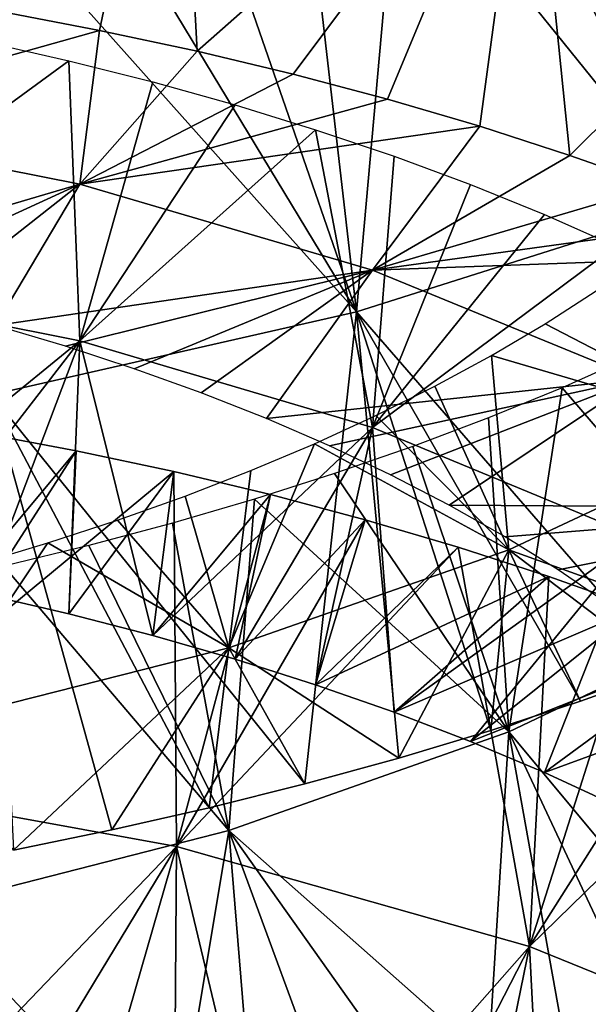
# Model space of a CAD drawing. Header units: millimetres. Extents: x -161 to 161, y -94 to 1149.
# Tile 818 of 1056: x 45.92 to 47.91, y 415.46 to 418.91. Entities that reach past the tile are written whole.
import ezdxf

# ---------------------------------------------------------------- set-up
doc = ezdxf.new("R2010")
doc.units = ezdxf.units.MM
doc.header["$LTSCALE"] = 81.481481
for name, color, linetype in [('68', 7, 'CONTINUOUS'), ('69', 7, 'CONTINUOUS'), ('70', 7, 'CONTINUOUS'), ('71', 7, 'CONTINUOUS'), ('73', 7, 'CONTINUOUS'), ('81', 7, 'CONTINUOUS')]:
    doc.layers.add(name, color=color, linetype=linetype)

msp = doc.modelspace()

# ---------------------------------------------------------------- linework, layer by layer
at = {"layer": '68', "color": 7, "linetype": 'CONTINUOUS', "true_color": 0xaaaaaa}
for points in [[(45.8579, 418.9386, -13.5583), (46.2033, 418.8728, -13.5034), (45.0513, 418.5489, -12.5345), (45.8579, 418.9386, -13.5583)], [(45.0513, 418.5489, -12.5345), (46.2033, 418.8728, -13.5034), (46.1341, 418.3338, -12.4037), (45.0513, 418.5489, -12.5345)], [(46.2033, 418.8728, -13.5034), (46.5445, 418.7997, -13.4329), (46.1341, 418.3338, -12.4037), (46.2033, 418.8728, -13.5034)], [(46.5445, 418.7997, -13.4329), (46.8805, 418.7193, -13.3468), (46.1341, 418.3338, -12.4037), (46.5445, 418.7997, -13.4329)], [(46.8805, 418.7193, -13.3468), (47.2104, 418.6317, -13.2455), (46.1341, 418.3338, -12.4037), (46.8805, 418.7193, -13.3468)], [(47.2104, 418.6317, -13.2455), (47.5334, 418.537, -13.129), (46.1341, 418.3338, -12.4037), (47.2104, 418.6317, -13.2455)], [(45.0513, 418.5489, -12.5345), (46.1341, 418.3338, -12.4037), (45.0796, 418.023, -11.444), (45.0513, 418.5489, -12.5345)], [(46.1341, 418.3338, -12.4037), (47.5334, 418.537, -13.129), (47.1576, 418.0336, -12.0911), (46.1341, 418.3338, -12.4037)], [(47.5334, 418.537, -13.129), (47.8487, 418.4353, -12.9979), (47.1576, 418.0336, -12.0911), (47.5334, 418.537, -13.129)], [(47.8487, 418.4353, -12.9979), (48.1554, 418.3268, -12.8526), (47.1576, 418.0336, -12.0911), (47.8487, 418.4353, -12.9979)], [(45.0796, 418.023, -11.444), (46.1341, 418.3338, -12.4037), (45.3361, 417.9677, -11.4253), (45.0796, 418.023, -11.444)], [(45.3361, 417.9677, -11.4253), (46.1341, 418.3338, -12.4037), (45.5897, 417.9066, -11.3937), (45.3361, 417.9677, -11.4253)], [(45.5897, 417.9066, -11.3937), (46.1341, 418.3338, -12.4037), (45.8394, 417.8396, -11.3494), (45.5897, 417.9066, -11.3937)], [(46.1341, 418.3338, -12.4037), (47.1576, 418.0336, -12.0911), (45.8394, 417.8396, -11.3494), (46.1341, 418.3338, -12.4037)], [(48.1554, 418.3268, -12.8526), (48.4527, 418.2118, -12.6936), (47.1576, 418.0336, -12.0911), (48.1554, 418.3268, -12.8526)], [(48.4527, 418.2118, -12.6936), (48.74, 418.0904, -12.5213), (47.1576, 418.0336, -12.0911), (48.4527, 418.2118, -12.6936)], [(47.1576, 418.0336, -12.0911), (48.74, 418.0904, -12.5213), (48.0852, 417.6533, -11.6103), (47.1576, 418.0336, -12.0911)], [(45.8394, 417.8396, -11.3494), (47.1576, 418.0336, -12.0911), (46.0844, 417.7668, -11.2927), (45.8394, 417.8396, -11.3494)], [(46.0844, 417.7668, -11.2927), (47.1576, 418.0336, -12.0911), (46.3244, 417.6883, -11.2235), (46.0844, 417.7668, -11.2927)], [(46.3244, 417.6883, -11.2235), (47.1576, 418.0336, -12.0911), (46.5587, 417.6039, -11.1422), (46.3244, 417.6883, -11.2235)], [(46.5587, 417.6039, -11.1422), (47.1576, 418.0336, -12.0911), (46.7869, 417.5138, -11.049), (46.5587, 417.6039, -11.1422)], [(47.1576, 418.0336, -12.0911), (48.0852, 417.6533, -11.6103), (46.7869, 417.5138, -11.049), (47.1576, 418.0336, -12.0911)], [(46.7869, 417.5138, -11.049), (48.0852, 417.6533, -11.6103), (47.008, 417.4181, -10.9442), (46.7869, 417.5138, -11.049)], [(47.008, 417.4181, -10.9442), (48.0852, 417.6533, -11.6103), (47.2214, 417.3172, -10.8285), (47.008, 417.4181, -10.9442)], [(47.2214, 417.3172, -10.8285), (48.0852, 417.6533, -11.6103), (47.4263, 417.2111, -10.7022), (47.2214, 417.3172, -10.8285)], [(48.0852, 417.6533, -11.6103), (48.8832, 417.2014, -10.9817), (47.4263, 417.2111, -10.7022), (48.0852, 417.6533, -11.6103)], [(47.4263, 417.2111, -10.7022), (48.8832, 417.2014, -10.9817), (47.6217, 417.1002, -10.5659), (47.4263, 417.2111, -10.7022)], [(47.6217, 417.1002, -10.5659), (48.8832, 417.2014, -10.9817), (47.8072, 416.9845, -10.4198), (47.6217, 417.1002, -10.5659)], [(47.8072, 416.9845, -10.4198), (48.8832, 417.2014, -10.9817), (47.9821, 416.8642, -10.2646), (47.8072, 416.9845, -10.4198)]]:
    msp.add_3dface(points, dxfattribs=at)
at = {"layer": '69', "color": 7, "linetype": 'CONTINUOUS', "true_color": 0xaaaaaa}
for points in [[(45.7744, 417.4664, -14.2732), (45.7984, 416.8991, -13.1813), (46.121, 417.4012, -14.2235), (45.7744, 417.4664, -14.2732)], [(45.7984, 416.8991, -13.1813), (46.0961, 416.8303, -13.1296), (46.121, 417.4012, -14.2235), (45.7984, 416.8991, -13.1813)], [(46.121, 417.4012, -14.2235), (46.0961, 416.8303, -13.1296), (46.4635, 417.3283, -14.1583), (46.121, 417.4012, -14.2235)], [(46.0961, 416.8303, -13.1296), (46.3894, 416.7544, -13.0639), (46.4635, 417.3283, -14.1583), (46.0961, 416.8303, -13.1296)], [(46.4635, 417.3283, -14.1583), (46.3894, 416.7544, -13.0639), (46.801, 417.2478, -14.0776), (46.4635, 417.3283, -14.1583)], [(46.3894, 416.7544, -13.0639), (46.6774, 416.6718, -12.9845), (46.801, 417.2478, -14.0776), (46.3894, 416.7544, -13.0639)], [(46.801, 417.2478, -14.0776), (46.6774, 416.6718, -12.9845), (47.1329, 417.1596, -13.9817), (46.801, 417.2478, -14.0776)], [(46.6774, 416.6718, -12.9845), (46.9591, 416.5823, -12.8914), (47.1329, 417.1596, -13.9817), (46.6774, 416.6718, -12.9845)], [(47.1329, 417.1596, -13.9817), (46.9591, 416.5823, -12.8914), (47.458, 417.0639, -13.8708), (47.1329, 417.1596, -13.9817)], [(47.458, 417.0639, -13.8708), (46.9591, 416.5823, -12.8914), (47.7755, 416.9609, -13.7452), (47.458, 417.0639, -13.8708)], [(46.9591, 416.5823, -12.8914), (47.2339, 416.4861, -12.7851), (47.7755, 416.9609, -13.7452), (46.9591, 416.5823, -12.8914)], [(47.7755, 416.9609, -13.7452), (47.2339, 416.4861, -12.7851), (48.0845, 416.8508, -13.6055), (47.7755, 416.9609, -13.7452)], [(47.2339, 416.4861, -12.7851), (47.501, 416.3835, -12.666), (48.0845, 416.8508, -13.6055), (47.2339, 416.4861, -12.7851)], [(48.0845, 416.8508, -13.6055), (47.501, 416.3835, -12.666), (48.3841, 416.7338, -13.4522), (48.0845, 416.8508, -13.6055)], [(47.501, 416.3835, -12.666), (47.7598, 416.2747, -12.5345), (48.3841, 416.7338, -13.4522), (47.501, 416.3835, -12.666)], [(48.3841, 416.7338, -13.4522), (47.7598, 416.2747, -12.5345), (48.6738, 416.6101, -13.2859), (48.3841, 416.7338, -13.4522)], [(47.7598, 416.2747, -12.5345), (48.0094, 416.1598, -12.3911), (48.6738, 416.6101, -13.2859), (47.7598, 416.2747, -12.5345)], [(48.0687, 415.4919, -2.5672), (47.8212, 415.3775, -2.4179), (48.565, 415.0053, -1.5506), (48.0687, 415.4919, -2.5672)]]:
    msp.add_3dface(points, dxfattribs=at)
at = {"layer": '70', "color": 7, "linetype": 'CONTINUOUS', "true_color": 0xaaaaaa}
for points in [[(46.2033, 418.8728, -13.5034), (45.8579, 418.9386, -13.5583), (46.4721, 420.1529, -12.8489), (46.2033, 418.8728, -13.5034)], [(46.5445, 418.7997, -13.4329), (46.2033, 418.8728, -13.5034), (46.4721, 420.1529, -12.8489), (46.5445, 418.7997, -13.4329)], [(46.5445, 418.7997, -13.4329), (46.4721, 420.1529, -12.8489), (47.7075, 419.8269, -12.4519), (46.5445, 418.7997, -13.4329)], [(46.8805, 418.7193, -13.3468), (46.5445, 418.7997, -13.4329), (47.7075, 419.8269, -12.4519), (46.8805, 418.7193, -13.3468)], [(47.2104, 418.6317, -13.2455), (46.8805, 418.7193, -13.3468), (47.7075, 419.8269, -12.4519), (47.2104, 418.6317, -13.2455)], [(47.5334, 418.537, -13.129), (47.2104, 418.6317, -13.2455), (47.7075, 419.8269, -12.4519), (47.5334, 418.537, -13.129)], [(47.8487, 418.4353, -12.9979), (47.5334, 418.537, -13.129), (47.7075, 419.8269, -12.4519), (47.8487, 418.4353, -12.9979)], [(47.8487, 418.4353, -12.9979), (47.7075, 419.8269, -12.4519), (48.827, 419.4084, -11.8499), (47.8487, 418.4353, -12.9979)], [(48.1554, 418.3268, -12.8526), (47.8487, 418.4353, -12.9979), (48.827, 419.4084, -11.8499), (48.1554, 418.3268, -12.8526)], [(45.7744, 417.4664, -14.2732), (46.121, 417.4012, -14.2235), (45.1653, 416.2542, -14.974), (45.7744, 417.4664, -14.2732)], [(46.121, 417.4012, -14.2235), (46.4635, 417.3283, -14.1583), (45.1653, 416.2542, -14.974), (46.121, 417.4012, -14.2235)], [(45.1653, 416.2542, -14.974), (46.4635, 417.3283, -14.1583), (46.4721, 416.016, -14.813), (45.1653, 416.2542, -14.974)], [(46.4635, 417.3283, -14.1583), (46.801, 417.2478, -14.0776), (46.4721, 416.016, -14.813), (46.4635, 417.3283, -14.1583)], [(46.801, 417.2478, -14.0776), (47.1329, 417.1596, -13.9817), (46.4721, 416.016, -14.813), (46.801, 417.2478, -14.0776)], [(47.1329, 417.1596, -13.9817), (47.458, 417.0639, -13.8708), (46.4721, 416.016, -14.813), (47.1329, 417.1596, -13.9817)], [(46.4721, 416.016, -14.813), (47.458, 417.0639, -13.8708), (47.7075, 415.6659, -14.4371), (46.4721, 416.016, -14.813)], [(47.458, 417.0639, -13.8708), (47.7755, 416.9609, -13.7452), (47.7075, 415.6659, -14.4371), (47.458, 417.0639, -13.8708)], [(47.7755, 416.9609, -13.7452), (48.0845, 416.8508, -13.6055), (47.7075, 415.6659, -14.4371), (47.7755, 416.9609, -13.7452)], [(48.0845, 416.8508, -13.6055), (48.3841, 416.7338, -13.4522), (47.7075, 415.6659, -14.4371), (48.0845, 416.8508, -13.6055)], [(48.3841, 416.7338, -13.4522), (48.6738, 416.6101, -13.2859), (47.7075, 415.6659, -14.4371), (48.3841, 416.7338, -13.4522)], [(47.7075, 415.6659, -14.4371), (48.6738, 416.6101, -13.2859), (48.827, 415.2105, -13.8625), (47.7075, 415.6659, -14.4371)], [(45.4246, 414.9225, -15.6385), (45.1653, 416.2542, -14.974), (46.4721, 416.016, -14.813), (45.4246, 414.9225, -15.6385)], [(45.7744, 414.8637, -15.6068), (45.4246, 414.9225, -15.6385), (46.4721, 416.016, -14.813), (45.7744, 414.8637, -15.6068)], [(46.121, 414.7965, -15.5597), (45.7744, 414.8637, -15.6068), (46.4721, 416.016, -14.813), (46.121, 414.7965, -15.5597)], [(46.4635, 414.7211, -15.4975), (46.121, 414.7965, -15.5597), (46.4721, 416.016, -14.813), (46.4635, 414.7211, -15.4975)], [(46.801, 414.6374, -15.4201), (46.4635, 414.7211, -15.4975), (46.4721, 416.016, -14.813), (46.801, 414.6374, -15.4201)], [(46.801, 414.6374, -15.4201), (46.4721, 416.016, -14.813), (47.7075, 415.6659, -14.4371), (46.801, 414.6374, -15.4201)], [(47.1329, 414.5455, -15.3278), (46.801, 414.6374, -15.4201), (47.7075, 415.6659, -14.4371), (47.1329, 414.5455, -15.3278)], [(47.458, 414.4454, -15.2208), (47.1329, 414.5455, -15.3278), (47.7075, 415.6659, -14.4371), (47.458, 414.4454, -15.2208)], [(47.7755, 414.3374, -15.0994), (47.458, 414.4454, -15.2208), (47.7075, 415.6659, -14.4371), (47.7755, 414.3374, -15.0994)], [(47.7755, 414.3374, -15.0994), (47.7075, 415.6659, -14.4371), (48.827, 415.2105, -13.8625), (47.7755, 414.3374, -15.0994)]]:
    msp.add_3dface(points, dxfattribs=at)
at = {"layer": '71', "color": 7, "linetype": 'CONTINUOUS', "true_color": 0xaaaaaa}
for points in [[(47.9404, 417.9609, -3.1681), (48.5025, 417.4618, -2.136), (47.7626, 417.8457, -3.0106), (47.9404, 417.9609, -3.1681)], [(47.7626, 417.8457, -3.0106), (48.5025, 417.4618, -2.136), (47.5745, 417.7344, -2.8631), (47.7626, 417.8457, -3.0106)], [(47.5745, 417.7344, -2.8631), (47.6355, 417.054, -1.5673), (47.3768, 417.6273, -2.7259), (47.5745, 417.7344, -2.8631)], [(48.5025, 417.4618, -2.136), (47.6355, 417.054, -1.5673), (47.5745, 417.7344, -2.8631), (48.5025, 417.4618, -2.136)], [(47.3768, 417.6273, -2.7259), (47.6355, 417.054, -1.5673), (47.1702, 417.5244, -2.5995), (47.3768, 417.6273, -2.7259)], [(47.1702, 417.5244, -2.5995), (47.6355, 417.054, -1.5673), (46.9553, 417.4259, -2.4841), (47.1702, 417.5244, -2.5995)], [(48.5025, 417.4618, -2.136), (48.4863, 416.747, -0.7478), (47.6355, 417.054, -1.5673), (48.5025, 417.4618, -2.136)], [(47.6355, 417.054, -1.5673), (46.6557, 416.7114, -1.1621), (46.9553, 417.4259, -2.4841), (47.6355, 417.054, -1.5673)], [(46.9553, 417.4259, -2.4841), (46.6557, 416.7114, -1.1621), (46.7325, 417.3319, -2.38), (46.9553, 417.4259, -2.4841)], [(46.7325, 417.3319, -2.38), (46.6557, 416.7114, -1.1621), (46.5024, 417.2426, -2.2877), (46.7325, 417.3319, -2.38)], [(46.5024, 417.2426, -2.2877), (46.6557, 416.7114, -1.1621), (46.2656, 417.1581, -2.2075), (46.5024, 417.2426, -2.2877)], [(46.2656, 417.1581, -2.2075), (46.6557, 416.7114, -1.1621), (46.023, 417.0787, -2.14), (46.2656, 417.1581, -2.2075)], [(46.6557, 416.7114, -1.1621), (45.5976, 416.4424, -0.938), (46.023, 417.0787, -2.14), (46.6557, 416.7114, -1.1621)], [(46.023, 417.0787, -2.14), (45.5976, 416.4424, -0.938), (45.7757, 417.0046, -2.0854), (46.023, 417.0787, -2.14)], [(47.6355, 417.054, -1.5673), (47.2507, 416.3255, -0.1828), (46.6557, 416.7114, -1.1621), (47.6355, 417.054, -1.5673)], [(47.5722, 416.4221, -0.3021), (47.2507, 416.3255, -0.1828), (47.6355, 417.054, -1.5673), (47.5722, 416.4221, -0.3021)], [(47.8857, 416.5246, -0.4363), (47.5722, 416.4221, -0.3021), (47.6355, 417.054, -1.5673), (47.8857, 416.5246, -0.4363)], [(48.1907, 416.633, -0.585), (47.8857, 416.5246, -0.4363), (47.6355, 417.054, -1.5673), (48.1907, 416.633, -0.585)], [(48.4863, 416.747, -0.7478), (48.1907, 416.633, -0.585), (47.6355, 417.054, -1.5673), (48.4863, 416.747, -0.7478)], [(46.6557, 416.7114, -1.1621), (45.9024, 416.0029, 0.1386), (45.5976, 416.4424, -0.938), (46.6557, 416.7114, -1.1621)], [(46.2468, 416.0737, 0.082), (45.9024, 416.0029, 0.1386), (46.6557, 416.7114, -1.1621), (46.2468, 416.0737, 0.082)], [(46.587, 416.1512, 0.0095), (46.2468, 416.0737, 0.082), (46.6557, 416.7114, -1.1621), (46.587, 416.1512, 0.0095)], [(46.9219, 416.2352, -0.0788), (46.587, 416.1512, 0.0095), (46.6557, 416.7114, -1.1621), (46.9219, 416.2352, -0.0788)], [(47.2507, 416.3255, -0.1828), (46.9219, 416.2352, -0.0788), (46.6557, 416.7114, -1.1621), (47.2507, 416.3255, -0.1828)]]:
    msp.add_3dface(points, dxfattribs=at)
at = {"layer": '73', "color": 7, "linetype": 'CONTINUOUS', "true_color": 0xaaaaaa}
for points in [[(48.1907, 419.8351, 0.6658), (47.8857, 419.7327, 0.8187), (48.2842, 418.2619, 0.0062), (48.1907, 419.8351, 0.6658)], [(47.8857, 419.7327, 0.8187), (47.5722, 419.6356, 0.9569), (48.2842, 418.2619, 0.0062), (47.8857, 419.7327, 0.8187)], [(47.5722, 419.6356, 0.9569), (47.2507, 419.5439, 1.08), (48.2842, 418.2619, 0.0062), (47.5722, 419.6356, 0.9569)], [(47.2507, 419.5439, 1.08), (46.9219, 419.4578, 1.1875), (47.1017, 417.8874, 0.5149), (47.2507, 419.5439, 1.08)], [(48.2842, 418.2619, 0.0062), (47.2507, 419.5439, 1.08), (47.1017, 417.8874, 0.5149), (48.2842, 418.2619, 0.0062)], [(46.9219, 419.4578, 1.1875), (46.587, 419.3774, 1.2791), (47.1017, 417.8874, 0.5149), (46.9219, 419.4578, 1.1875)], [(46.587, 419.3774, 1.2791), (46.2468, 419.3029, 1.3547), (47.1017, 417.8874, 0.5149), (46.587, 419.3774, 1.2791)], [(46.2468, 419.3029, 1.3547), (45.9024, 419.2343, 1.414), (47.1017, 417.8874, 0.5149), (46.2468, 419.3029, 1.3547)], [(47.1017, 417.8874, 0.5149), (45.9024, 419.2343, 1.414), (45.8247, 417.5975, 0.8032), (47.1017, 417.8874, 0.5149)], [(48.1907, 416.633, -0.585), (48.2842, 418.2619, 0.0062), (47.1017, 417.8874, 0.5149), (48.1907, 416.633, -0.585)], [(46.9219, 416.2352, -0.0788), (47.1017, 417.8874, 0.5149), (45.8247, 417.5975, 0.8032), (46.9219, 416.2352, -0.0788)], [(46.9219, 416.2352, -0.0788), (47.2507, 416.3255, -0.1828), (47.1017, 417.8874, 0.5149), (46.9219, 416.2352, -0.0788)], [(47.2507, 416.3255, -0.1828), (47.5722, 416.4221, -0.3021), (47.1017, 417.8874, 0.5149), (47.2507, 416.3255, -0.1828)], [(47.5722, 416.4221, -0.3021), (47.8857, 416.5246, -0.4363), (47.1017, 417.8874, 0.5149), (47.5722, 416.4221, -0.3021)], [(47.8857, 416.5246, -0.4363), (48.1907, 416.633, -0.585), (47.1017, 417.8874, 0.5149), (47.8857, 416.5246, -0.4363)], [(45.9024, 416.0029, 0.1386), (46.2468, 416.0737, 0.082), (45.8247, 417.5975, 0.8032), (45.9024, 416.0029, 0.1386)], [(46.2468, 416.0737, 0.082), (46.587, 416.1512, 0.0095), (45.8247, 417.5975, 0.8032), (46.2468, 416.0737, 0.082)], [(46.587, 416.1512, 0.0095), (46.9219, 416.2352, -0.0788), (45.8247, 417.5975, 0.8032), (46.587, 416.1512, 0.0095)]]:
    msp.add_3dface(points, dxfattribs=at)
at = {"layer": '81', "color": 7, "linetype": 'CONTINUOUS', "true_color": 0xaaaaaa}
for points in [[(45.7984, 418.8334, -12.2717), (46.0961, 418.766, -12.2181), (45.0513, 418.0018, -12.7882), (45.7984, 418.8334, -12.2717)], [(45.0513, 418.0018, -12.7882), (46.0961, 418.766, -12.2181), (46.134, 417.7856, -12.6591), (45.0513, 418.0018, -12.7882)], [(46.0961, 418.766, -12.2181), (46.3894, 418.6921, -12.1503), (46.134, 417.7856, -12.6591), (46.0961, 418.766, -12.2181)], [(46.3894, 418.6921, -12.1503), (46.6774, 418.6118, -12.0685), (46.134, 417.7856, -12.6591), (46.3894, 418.6921, -12.1503)], [(46.6774, 418.6118, -12.0685), (46.9591, 418.525, -11.9729), (46.134, 417.7856, -12.6591), (46.6774, 418.6118, -12.0685)], [(46.134, 417.7856, -12.6591), (46.9591, 418.525, -11.9729), (47.1576, 417.4829, -12.349), (46.134, 417.7856, -12.6591)], [(46.9591, 418.525, -11.9729), (47.2339, 418.4319, -11.8638), (47.1576, 417.4829, -12.349), (46.9591, 418.525, -11.9729)], [(47.2339, 418.4319, -11.8638), (47.501, 418.3328, -11.7418), (47.1576, 417.4829, -12.349), (47.2339, 418.4319, -11.8638)], [(47.501, 418.3328, -11.7418), (47.7598, 418.2278, -11.6073), (47.1576, 417.4829, -12.349), (47.501, 418.3328, -11.7418)], [(47.7598, 418.2278, -11.6073), (48.0094, 418.117, -11.4606), (47.1576, 417.4829, -12.349), (47.7598, 418.2278, -11.6073)], [(47.1576, 417.4829, -12.349), (48.0094, 418.117, -11.4606), (48.0852, 417.0987, -11.8713), (47.1576, 417.4829, -12.349)], [(45.1928, 417.0159, -13.242), (45.0513, 418.0018, -12.7882), (46.134, 417.7856, -12.6591), (45.1928, 417.0159, -13.242)], [(45.4971, 416.961, -13.2188), (45.1928, 417.0159, -13.242), (46.134, 417.7856, -12.6591), (45.4971, 416.961, -13.2188)], [(45.7984, 416.8991, -13.1813), (45.4971, 416.961, -13.2188), (46.134, 417.7856, -12.6591), (45.7984, 416.8991, -13.1813)], [(46.0961, 416.8303, -13.1296), (45.7984, 416.8991, -13.1813), (46.134, 417.7856, -12.6591), (46.0961, 416.8303, -13.1296)], [(46.3894, 416.7544, -13.0639), (46.0961, 416.8303, -13.1296), (46.134, 417.7856, -12.6591), (46.3894, 416.7544, -13.0639)], [(46.3894, 416.7544, -13.0639), (46.134, 417.7856, -12.6591), (47.1576, 417.4829, -12.349), (46.3894, 416.7544, -13.0639)], [(48.0687, 417.7319, -1.6216), (47.8212, 417.6218, -1.4691), (48.5024, 416.8303, -2.3989), (48.0687, 417.7319, -1.6216)], [(47.8212, 417.6218, -1.4691), (47.5643, 417.5165, -1.3289), (47.6355, 416.4178, -1.8335), (47.8212, 417.6218, -1.4691)], [(48.5024, 416.8303, -2.3989), (47.8212, 417.6218, -1.4691), (47.6355, 416.4178, -1.8335), (48.5024, 416.8303, -2.3989)], [(47.5643, 417.5165, -1.3289), (47.2989, 417.4163, -1.2016), (47.6355, 416.4178, -1.8335), (47.5643, 417.5165, -1.3289)], [(46.6774, 416.6718, -12.9845), (46.3894, 416.7544, -13.0639), (47.1576, 417.4829, -12.349), (46.6774, 416.6718, -12.9845)], [(46.9591, 416.5823, -12.8914), (46.6774, 416.6718, -12.9845), (47.1576, 417.4829, -12.349), (46.9591, 416.5823, -12.8914)], [(47.2339, 416.4861, -12.7851), (46.9591, 416.5823, -12.8914), (47.1576, 417.4829, -12.349), (47.2339, 416.4861, -12.7851)], [(47.2339, 416.4861, -12.7851), (47.1576, 417.4829, -12.349), (48.0852, 417.0987, -11.8713), (47.2339, 416.4861, -12.7851)], [(47.2989, 417.4163, -1.2016), (47.0256, 417.3213, -1.0876), (47.6355, 416.4178, -1.8335), (47.2989, 417.4163, -1.2016)], [(47.0256, 417.3213, -1.0876), (46.7452, 417.2317, -0.9873), (47.6355, 416.4178, -1.8335), (47.0256, 417.3213, -1.0876)], [(46.7452, 417.2317, -0.9873), (46.4584, 417.1478, -0.9012), (46.6556, 416.0719, -1.4311), (46.7452, 417.2317, -0.9873)], [(47.6355, 416.4178, -1.8335), (46.7452, 417.2317, -0.9873), (46.6556, 416.0719, -1.4311), (47.6355, 416.4178, -1.8335)], [(46.4584, 417.1478, -0.9012), (46.166, 417.0697, -0.8294), (46.6556, 416.0719, -1.4311), (46.4584, 417.1478, -0.9012)], [(47.501, 416.3835, -12.666), (47.2339, 416.4861, -12.7851), (48.0852, 417.0987, -11.8713), (47.501, 416.3835, -12.666)], [(47.7598, 416.2747, -12.5345), (47.501, 416.3835, -12.666), (48.0852, 417.0987, -11.8713), (47.7598, 416.2747, -12.5345)], [(48.0094, 416.1598, -12.3911), (47.7598, 416.2747, -12.5345), (48.0852, 417.0987, -11.8713), (48.0094, 416.1598, -12.3911)], [(46.166, 417.0697, -0.8294), (45.8689, 416.9973, -0.7721), (46.6556, 416.0719, -1.4311), (46.166, 417.0697, -0.8294)], [(46.6556, 416.0719, -1.4311), (45.8689, 416.9973, -0.7721), (45.5976, 415.8011, -1.2092), (46.6556, 416.0719, -1.4311)], [(48.3063, 415.6114, -2.7284), (48.5024, 416.8303, -2.3989), (47.6355, 416.4178, -1.8335), (48.3063, 415.6114, -2.7284)], [(47.5643, 415.2682, -2.2808), (47.6355, 416.4178, -1.8335), (46.6556, 416.0719, -1.4311), (47.5643, 415.2682, -2.2808)], [(47.5643, 415.2682, -2.2808), (47.8212, 415.3775, -2.4179), (47.6355, 416.4178, -1.8335), (47.5643, 415.2682, -2.2808)], [(47.8212, 415.3775, -2.4179), (48.0687, 415.4919, -2.5672), (47.6355, 416.4178, -1.8335), (47.8212, 415.3775, -2.4179)], [(48.0687, 415.4919, -2.5672), (48.3063, 415.6114, -2.7284), (47.6355, 416.4178, -1.8335), (48.0687, 415.4919, -2.5672)], [(46.4584, 414.8874, -1.8638), (46.6556, 416.0719, -1.4311), (45.5976, 415.8011, -1.2092), (46.4584, 414.8874, -1.8638)], [(46.4584, 414.8874, -1.8638), (46.7452, 414.9738, -1.9475), (46.6556, 416.0719, -1.4311), (46.4584, 414.8874, -1.8638)], [(46.7452, 414.9738, -1.9475), (47.0256, 415.0662, -2.0452), (46.6556, 416.0719, -1.4311), (46.7452, 414.9738, -1.9475)], [(47.0256, 415.0662, -2.0452), (47.2989, 415.1644, -2.1564), (46.6556, 416.0719, -1.4311), (47.0256, 415.0662, -2.0452)], [(47.2989, 415.1644, -2.1564), (47.5643, 415.2682, -2.2808), (46.6556, 416.0719, -1.4311), (47.2989, 415.1644, -2.1564)], [(45.8689, 414.7333, -1.7391), (46.166, 414.8072, -1.7943), (45.5976, 415.8011, -1.2092), (45.8689, 414.7333, -1.7391)], [(46.166, 414.8072, -1.7943), (46.4584, 414.8874, -1.8638), (45.5976, 415.8011, -1.2092), (46.166, 414.8072, -1.7943)]]:
    msp.add_3dface(points, dxfattribs=at)

doc.saveas('drawing.dxf')
